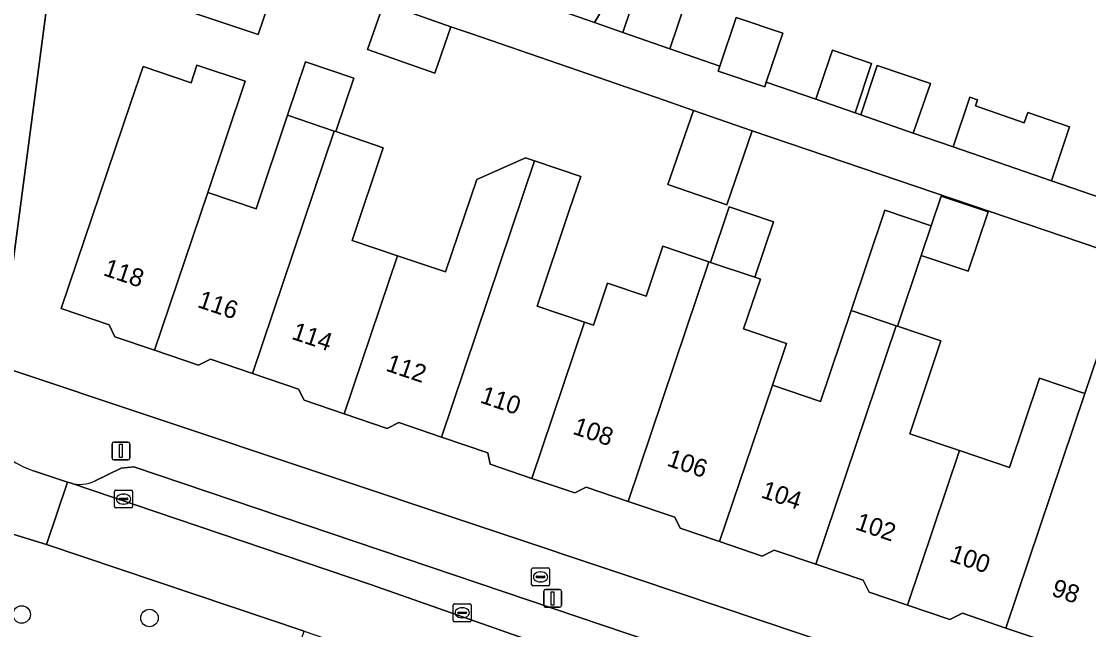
# Model space of a CAD drawing. Extents: x 158086 to 159499, y 382904 to 383981.
# Drawn here: x 158597.7 to 158657.5, y 383370.7 to 383404.7 of the extents above; entities that cross this region are included whole.
import ezdxf

# ---------------------------------------------------------------- set-up
doc = ezdxf.new("R2010")
doc.units = 0
for name, color, linetype in [('IMGEO_Berm_groen', 7, 'Continuous'), ('IMGEO_Boom', 7, 'Continuous'), ('IMGEO_Brandkraan', 7, 'Continuous'), ('IMGEO_Erf', 7, 'Continuous'), ('IMGEO_Kolk', 7, 'Continuous'), ('IMGEO_Lichtmast', 7, 'Continuous'), ('IMGEO_Pand', 7, 'Continuous'), ('IMGEO_Pand_nummerreeks', 7, 'Continuous'), ('IMGEO_Parkeervlak_open', 7, 'Continuous'), ('IMGEO_Rijbaan_lokaal_gesloten', 7, 'Continuous'), ('IMGEO_Rijbaan_lokaal_open', 7, 'Continuous'), ('IMGEO_Voetpad_open', 7, 'Continuous')]:
    doc.layers.add(name, color=color, linetype=linetype)

msp = doc.modelspace()

# ---------------------------------------------------------------- linework, layer by layer
at = {"layer": 'IMGEO_Berm_groen'}
msp.add_lwpolyline([(158613.546, 383370.64), (158599.137, 383375.485), (158596.774, 383376.209), (158594.899, 383369.991), (158600.838, 383368.016), (158611.395, 383364.454)], close=True, dxfattribs=at)
at = {"layer": 'IMGEO_Boom'}
for centre in [(158597.748, 383371.579), (158604.895, 383371.382)]:
    msp.add_circle(centre, 0.489, dxfattribs=at)
at = {"layer": 'IMGEO_Brandkraan'}
for p, q in [((158626.356, 383374.178), (158627.208, 383374.178)), ((158626.281, 383373.252), (158626.281, 383374.104)), ((158626.54, 383373.672), (158626.54, 383373.684)), ((158626.978, 383373.635), (158626.58, 383373.635)), ((158626.583, 383373.721), (158626.981, 383373.721)), ((158626.769, 383373.958), (158626.794, 383373.958)), ((158627.024, 383373.684), (158627.024, 383373.672)), ((158627.282, 383374.104), (158627.282, 383373.252)), ((158627.208, 383373.178), (158626.356, 383373.178)), ((158626.792, 383373.398), (158626.767, 383373.398))]:
    msp.add_line(p, q, dxfattribs=at)
for points in [[(158626.356, 383374.178), (158627.208, 383374.178)], [(158626.281, 383373.252), (158626.281, 383374.104)], [(158627.282, 383374.104), (158627.282, 383373.252)], [(158627.208, 383373.178), (158626.356, 383373.178)]]:
    msp.add_lwpolyline(points, dxfattribs=at)
for centre, radius, start, end in [((158626.358, 383374.102), 0.0765, 91.55205, 178.44795), ((158626.358, 383374.102), 0.0765, 91.55205, 178.44795), ((158627.206, 383374.102), 0.0765, 1.55205, 88.44795), ((158627.206, 383374.102), 0.0765, 1.55205, 88.44795), ((158626.58, 383373.681), 0.0403, 85.87752, 175.75265), ((158626.577, 383373.671), 0.0366, 178.93798, 274.71019), ((158626.981, 383373.678), 0.043, 264.86636, 352.45326), ((158626.985, 383373.683), 0.0386, 1.73085, 96.63898), ((158626.358, 383373.254), 0.0765, 181.55205, 268.44795), ((158626.358, 383373.254), 0.0765, 181.55205, 268.44795), ((158627.206, 383373.254), 0.0765, 271.55205, 358.44795), ((158627.206, 383373.254), 0.0765, 271.55205, 358.44795)]:
    msp.add_arc(centre, radius, start, end, dxfattribs=at)
for centre, major_axis, ratio, start_param, end_param in [((158626.768, 383373.678), (-0.387, 0.002), 0.722429, 4.712389, 7.853982), ((158626.793, 383373.678), (-0.39, 0.002), 0.717154, 1.570796, 4.712389)]:
    msp.add_ellipse(centre, major_axis=major_axis, ratio=ratio, start_param=start_param, end_param=end_param, dxfattribs=at)
at = {"layer": 'IMGEO_Erf'}
msp.add_lwpolyline([(158603.501, 383406.521), (158604.653, 383409.943), (158612.14, 383407.422), (158610.988, 383404)], close=True, dxfattribs=at)
for points in [[(158599.411, 383407.598), (158596.995, 383389.197)], [(158627.114, 383405.615), (158629.804, 383404.67), (158631.251, 383407.137)], [(158634.924, 383405.9), (158634.018, 383403.206), (158636.813, 383402.24), (158637.727, 383404.957), (158640.336, 383404.079), (158639.415, 383401.341), (158642.191, 383400.382), (158642.986, 383402.751), (158643.119, 383403.136), (158645.306, 383402.38), (158644.381, 383399.625), (158644.696, 383399.516), (158645.621, 383402.271), (158648.601, 383401.271), (158647.642, 383398.497), (158649.873, 383397.726), (158650.807, 383400.509), (158651.237, 383400.36), (158651.118, 383400.016), (158653.85, 383399.072), (158654.05, 383399.651), (158656.381, 383398.845), (158655.369, 383395.827), (158658.789, 383394.646)], [(158663.197, 383390.294), (158638.631, 383398.618), (158637.198, 383394.48), (158633.904, 383395.621), (158635.338, 383399.759), (158633.75, 383400.309), (158622.933, 383404.036), (158621.769, 383404.443), (158620.861, 383401.847), (158617.103, 383403.162), (158618.011, 383405.758)], [(158655.453, 383369.93), (158652.826, 383370.82), (158650.399, 383371.642), (158649.685, 383371.29), (158647.319, 383372.091), (158645.168, 383372.82), (158644.833, 383373.499), (158642.184, 383374.396), (158639.863, 383375.182), (158639.184, 383374.846), (158636.8, 383375.654), (158634.6, 383376.399), (158634.297, 383377.013), (158631.682, 383377.899), (158629.339, 383378.693), (158628.692, 383378.373), (158626.294, 383379.185), (158623.961, 383379.976), (158623.834, 383380.616), (158621.235, 383381.497), (158618.846, 383382.306), (158618.189, 383381.982), (158615.795, 383382.793), (158613.555, 383383.552), (158613.245, 383384.18), (158610.66, 383385.056), (158608.319, 383385.849), (158607.643, 383385.515), (158605.184, 383386.348), (158602.967, 383387.099), (158602.637, 383387.766), (158599.949, 383388.677), (158603.855, 383400.204), (158604.536, 383402.212), (158607.222, 383401.306), (158607.556, 383402.298), (158610.255, 383401.388), (158608.16, 383395.174), (158610.858, 383394.264), (158612.619, 383399.487), (158613.626, 383402.473), (158616.325, 383401.563), (158615.318, 383398.576), (158617.983, 383397.678), (158616.235, 383392.495), (158618.778, 383391.637), (158621.463, 383390.732), (158623.208, 383395.906), (158625.936, 383397.111), (158626.441, 383396.94), (158629.031, 383396.063), (158628.389, 383394.159), (158626.586, 383388.811), (158629.239, 383387.917), (158629.736, 383387.749), (158630.531, 383390.109), (158632.686, 383389.384), (158633.624, 383392.167), (158636.2, 383391.299), (158636.301, 383391.265), (158637.346, 383394.365), (158639.817, 383393.533), (158638.772, 383390.432), (158639.084, 383390.327), (158638.144, 383387.54), (158640.539, 383386.731), (158639.753, 383384.403), (158642.447, 383383.495), (158644.156, 383388.566), (158646.047, 383394.178), (158648.646, 383393.302), (158649.208, 383394.969), (158651.829, 383394.085), (158650.71, 383390.765), (158648.089, 383391.648), (158646.755, 383387.69), (158649.191, 383386.869), (158647.442, 383381.681), (158650.234, 383380.739), (158653.026, 383379.798), (158654.711, 383384.796), (158657.249, 383383.94), (158657.989, 383386.136)], [(158596.53, 383385.454), (158632.176, 383373.566), (158717.275, 383344.991)]]:
    msp.add_lwpolyline(points, dxfattribs=at)
at = {"layer": 'IMGEO_Kolk'}
for p, q in [((158602.944, 383377.606), (158602.944, 383378.458)), ((158603.019, 383378.532), (158603.871, 383378.532)), ((158603.945, 383378.458), (158603.945, 383377.606)), ((158603.203, 383378.026), (158603.203, 383378.038)), ((158603.641, 383377.989), (158603.243, 383377.989)), ((158603.246, 383378.075), (158603.644, 383378.075)), ((158603.455, 383377.752), (158603.43, 383377.752)), ((158603.432, 383378.312), (158603.457, 383378.312)), ((158603.687, 383378.038), (158603.687, 383378.026)), ((158603.871, 383377.532), (158603.019, 383377.532)), ((158621.895, 383371.247), (158621.895, 383372.099)), ((158621.97, 383372.173), (158622.822, 383372.173)), ((158622.383, 383371.953), (158622.408, 383371.953)), ((158622.896, 383372.099), (158622.896, 383371.247)), ((158622.822, 383371.173), (158621.97, 383371.173)), ((158622.154, 383371.667), (158622.154, 383371.679)), ((158622.592, 383371.63), (158622.194, 383371.63)), ((158622.197, 383371.716), (158622.595, 383371.716)), ((158622.406, 383371.393), (158622.381, 383371.393)), ((158622.638, 383371.679), (158622.638, 383371.667))]:
    msp.add_line(p, q, dxfattribs=at)
for points in [[(158602.944, 383377.606), (158602.944, 383378.458)], [(158603.019, 383378.532), (158603.871, 383378.532)], [(158603.945, 383378.458), (158603.945, 383377.606)], [(158603.871, 383377.532), (158603.019, 383377.532)], [(158621.895, 383371.247), (158621.895, 383372.099)], [(158621.97, 383372.173), (158622.822, 383372.173)], [(158622.896, 383372.099), (158622.896, 383371.247)], [(158622.822, 383371.173), (158621.97, 383371.173)]]:
    msp.add_lwpolyline(points, dxfattribs=at)
for centre, radius, start, end in [((158603.021, 383378.456), 0.0765, 91.55205, 178.44795), ((158603.021, 383378.456), 0.0765, 91.55205, 178.44795), ((158603.869, 383378.456), 0.0765, 1.55205, 88.44795), ((158603.869, 383378.456), 0.0765, 1.55205, 88.44795), ((158603.243, 383378.035), 0.0403, 85.87752, 175.75265), ((158603.24, 383378.025), 0.0366, 178.93798, 274.71019), ((158603.644, 383378.032), 0.043, 264.86636, 352.45326), ((158603.648, 383378.037), 0.0386, 1.73085, 96.63898), ((158603.021, 383377.608), 0.0765, 181.55205, 268.44795), ((158603.021, 383377.608), 0.0765, 181.55205, 268.44795), ((158603.869, 383377.608), 0.0765, 271.55205, 358.44795), ((158603.869, 383377.608), 0.0765, 271.55205, 358.44795), ((158621.972, 383372.097), 0.0765, 91.55205, 178.44795), ((158621.972, 383372.097), 0.0765, 91.55205, 178.44795), ((158622.82, 383372.097), 0.0765, 1.55205, 88.44795), ((158622.82, 383372.097), 0.0765, 1.55205, 88.44795), ((158621.972, 383371.249), 0.0765, 181.55205, 268.44795), ((158621.972, 383371.249), 0.0765, 181.55205, 268.44795), ((158622.194, 383371.676), 0.0403, 85.87752, 175.75265), ((158622.191, 383371.666), 0.0366, 178.93798, 274.71019), ((158622.595, 383371.673), 0.043, 264.86636, 352.45326), ((158622.599, 383371.678), 0.0386, 1.73085, 96.63898), ((158622.82, 383371.249), 0.0765, 271.55205, 358.44795), ((158622.82, 383371.249), 0.0765, 271.55205, 358.44795)]:
    msp.add_arc(centre, radius, start, end, dxfattribs=at)
for centre, major_axis, ratio, start_param, end_param in [((158603.431, 383378.032), (-0.387, 0.002), 0.722429, 4.712389, 7.853982), ((158603.456, 383378.032), (-0.39, 0.002), 0.717154, 1.570796, 4.712389), ((158622.382, 383371.673), (-0.387, 0.002), 0.722429, 4.712389, 7.853982), ((158622.407, 383371.673), (-0.39, 0.002), 0.717154, 1.570796, 4.712389)]:
    msp.add_ellipse(centre, major_axis=major_axis, ratio=ratio, start_param=start_param, end_param=end_param, dxfattribs=at)
at = {"layer": 'IMGEO_Lichtmast'}
for p, q in [((158602.807, 383380.321), (158602.807, 383381.121)), ((158602.807, 383381.121), (158602.807, 383380.321)), ((158602.907, 383381.221), (158603.697, 383381.221)), ((158603.697, 383381.221), (158602.907, 383381.221)), ((158603.797, 383381.121), (158603.797, 383380.321)), ((158603.797, 383380.321), (158603.797, 383381.121)), ((158603.697, 383380.221), (158602.907, 383380.221)), ((158602.907, 383380.221), (158603.697, 383380.221)), ((158627.06, 383372.978), (158627.85, 383372.978)), ((158627.85, 383372.978), (158627.06, 383372.978)), ((158626.96, 383372.078), (158626.96, 383372.878)), ((158626.96, 383372.878), (158626.96, 383372.078)), ((158627.95, 383372.878), (158627.95, 383372.078)), ((158627.95, 383372.078), (158627.95, 383372.878)), ((158627.85, 383371.978), (158627.06, 383371.978)), ((158627.06, 383371.978), (158627.85, 383371.978))]:
    msp.add_line(p, q, dxfattribs=at)
for points in [[(158603.227, 383381.096), (158603.377, 383381.096), (158603.377, 383380.346), (158603.227, 383380.346), (158603.227, 383381.096)], [(158627.38, 383372.853), (158627.53, 383372.853), (158627.53, 383372.103), (158627.38, 383372.103), (158627.38, 383372.853)]]:
    msp.add_lwpolyline(points, dxfattribs=at)
for centre, start, end in [((158602.907, 383381.121), 90, 180), ((158602.907, 383381.121), 90, 180), ((158603.697, 383381.121), 0, 90), ((158603.697, 383381.121), 360, 90), ((158602.907, 383380.321), 180, 270), ((158602.907, 383380.321), 180, 270), ((158603.697, 383380.321), 270, 0), ((158603.697, 383380.321), 270, 0), ((158627.06, 383372.878), 90, 180), ((158627.06, 383372.878), 90, 180), ((158627.85, 383372.878), 0, 90), ((158627.85, 383372.878), 360, 90), ((158627.06, 383372.078), 180, 270), ((158627.06, 383372.078), 180, 270), ((158627.85, 383372.078), 270, 0), ((158627.85, 383372.078), 270, 0)]:
    msp.add_arc(centre, 0.1, start, end, dxfattribs=at)
at = {"layer": 'IMGEO_Pand'}
for points in [[(158610.988, 383404), (158612.14, 383407.422), (158604.653, 383409.943), (158603.501, 383406.521)], [(158632.288, 383406.788), (158631.251, 383407.137), (158629.804, 383404.67), (158631.388, 383404.115)], [(158634.924, 383405.9), (158632.288, 383406.788), (158631.388, 383404.115), (158634.018, 383403.206)], [(158621.769, 383404.443), (158618.011, 383405.758), (158617.103, 383403.162), (158620.861, 383401.847)], [(158636.813, 383402.24), (158636.718, 383401.958), (158639.327, 383401.08), (158639.415, 383401.341), (158640.336, 383404.079), (158637.727, 383404.957)], [(158644.381, 383399.625), (158645.306, 383402.38), (158643.119, 383403.136), (158642.986, 383402.751), (158642.191, 383400.382)], [(158608.16, 383395.174), (158610.255, 383401.388), (158607.556, 383402.298), (158607.222, 383401.306), (158604.536, 383402.212), (158603.855, 383400.204), (158599.949, 383388.677), (158602.637, 383387.766), (158602.967, 383387.099), (158605.184, 383386.348)], [(158612.619, 383399.487), (158615.23, 383398.606), (158615.318, 383398.576), (158616.325, 383401.563), (158613.626, 383402.473)], [(158648.601, 383401.271), (158645.621, 383402.271), (158644.696, 383399.516), (158647.642, 383398.497)], [(158656.381, 383398.845), (158654.05, 383399.651), (158653.85, 383399.072), (158651.118, 383400.016), (158651.237, 383400.36), (158650.807, 383400.509), (158649.873, 383397.726), (158655.369, 383395.827)], [(158610.66, 383385.056), (158615.23, 383398.606), (158612.619, 383399.487), (158610.858, 383394.264), (158608.16, 383395.174), (158605.184, 383386.348), (158607.643, 383385.515), (158608.319, 383385.849)], [(158638.631, 383398.618), (158635.338, 383399.759), (158633.904, 383395.621), (158637.198, 383394.48)], [(158618.778, 383391.637), (158616.235, 383392.495), (158617.983, 383397.678), (158615.318, 383398.576), (158615.23, 383398.606), (158610.66, 383385.056), (158613.245, 383384.18), (158613.555, 383383.552), (158615.795, 383382.793)], [(158618.778, 383391.637), (158615.795, 383382.793), (158618.189, 383381.982), (158618.846, 383382.306), (158621.235, 383381.497), (158626.441, 383396.94), (158625.936, 383397.111), (158623.208, 383395.906), (158621.463, 383390.732)], [(158626.294, 383379.185), (158629.239, 383387.917), (158626.586, 383388.811), (158628.389, 383394.159), (158629.031, 383396.063), (158626.441, 383396.94), (158621.235, 383381.497), (158623.834, 383380.616), (158623.961, 383379.976)], [(158649.208, 383394.969), (158648.646, 383393.302), (158648.089, 383391.648), (158650.71, 383390.765), (158651.829, 383394.085)], [(158636.301, 383391.265), (158638.772, 383390.432), (158639.817, 383393.533), (158637.346, 383394.365)], [(158648.089, 383391.648), (158648.646, 383393.302), (158646.047, 383394.178), (158644.156, 383388.566), (158646.677, 383387.716), (158646.755, 383387.69)], [(158636.2, 383391.299), (158633.624, 383392.167), (158632.686, 383389.384), (158630.531, 383390.109), (158629.736, 383387.749), (158629.239, 383387.917), (158626.294, 383379.185), (158628.692, 383378.373), (158629.339, 383378.693), (158631.682, 383377.899)], [(158639.753, 383384.403), (158640.539, 383386.731), (158638.144, 383387.54), (158639.084, 383390.327), (158638.772, 383390.432), (158636.301, 383391.265), (158636.2, 383391.299), (158631.682, 383377.899), (158634.297, 383377.013), (158634.6, 383376.399), (158636.8, 383375.654)], [(158646.677, 383387.716), (158644.156, 383388.566), (158642.447, 383383.495), (158639.753, 383384.403), (158636.8, 383375.654), (158639.184, 383374.846), (158639.863, 383375.182), (158642.184, 383374.396)], [(158650.234, 383380.739), (158647.442, 383381.681), (158649.191, 383386.869), (158646.755, 383387.69), (158646.677, 383387.716), (158642.184, 383374.396), (158644.833, 383373.499), (158645.168, 383372.82), (158647.319, 383372.091)], [(158652.826, 383370.82), (158655.453, 383369.93), (158655.573, 383369.327), (158657.835, 383368.561), (158660.725, 383377.14), (158658.08, 383378.031), (158659.16, 383381.236), (158659.97, 383380.963), (158661.333, 383385.008), (158657.989, 383386.136), (158657.249, 383383.94)], [(158647.319, 383372.091), (158649.685, 383371.29), (158650.399, 383371.642), (158652.826, 383370.82), (158657.249, 383383.94), (158654.711, 383384.796), (158653.026, 383379.798), (158650.234, 383380.739)]]:
    msp.add_lwpolyline(points, close=True, dxfattribs=at)
at = {"layer": 'IMGEO_Parkeervlak_open'}
for points in [[(158715.214, 383342.318), (158700.325, 383347.341), (158692.429, 383349.997), (158604.03, 383379.824), (158603.313, 383379.759), (158601.853, 383379.052)], [(158600.461, 383378.93), (158617.257, 383373.254), (158635.273, 383366.93), (158690.269, 383348.66), (158717.644, 383339.402)]]:
    msp.add_lwpolyline(points, dxfattribs=at)
msp.add_arc((158601.001, 383380.775), 1.922, 253.69664, 296.32099, dxfattribs=at)
at = {"layer": 'IMGEO_Rijbaan_lokaal_gesloten'}
msp.add_lwpolyline([(158690.269, 383348.66), (158635.273, 383366.93), (158617.257, 383373.254), (158600.461, 383378.93), (158600.308, 383378.982), (158599.137, 383375.485), (158613.546, 383370.64), (158615.282, 383370.057), (158649.662, 383358.496), (158652.025, 383357.663), (158683.764, 383346.986), (158685.485, 383346.406), (158716.689, 383335.909), (158717.809, 383339.314), (158717.644, 383339.402)], close=True, dxfattribs=at)
at = {"layer": 'IMGEO_Rijbaan_lokaal_open'}
msp.add_lwpolyline([(158596.774, 383376.209), (158599.137, 383375.485), (158600.308, 383378.982), (158598.399, 383379.608)], dxfattribs=at)
msp.add_arc((158600.649, 383385.773), 6.563, 175.48627, 249.95297, dxfattribs=at)
at = {"layer": 'IMGEO_Voetpad_open'}
for points in [[(158632.176, 383373.566), (158596.53, 383385.454), (158596.995, 383389.197), (158599.411, 383407.598), (158596.823, 383407.828), (158595.841, 383399.988), (158595.278, 383395.555), (158594.558, 383389.694), (158594.117, 383386.408), (158594.111, 383386.349), (158594.106, 383386.29)], [(158618.011, 383405.758), (158621.769, 383404.443), (158622.933, 383404.036), (158633.75, 383400.309), (158635.338, 383399.759), (158638.631, 383398.618), (158663.197, 383390.294)], [(158658.789, 383394.646), (158655.369, 383395.827), (158649.873, 383397.726), (158647.642, 383398.497), (158644.696, 383399.516), (158644.381, 383399.625), (158642.191, 383400.382), (158639.415, 383401.341), (158639.327, 383401.08), (158636.718, 383401.958), (158636.813, 383402.24), (158634.018, 383403.206), (158631.388, 383404.115), (158629.804, 383404.67), (158627.114, 383405.615)], [(158598.399, 383379.608), (158600.308, 383378.982), (158600.461, 383378.93)], [(158601.853, 383379.052), (158603.313, 383379.759), (158604.03, 383379.824), (158692.429, 383349.997), (158700.325, 383347.341), (158715.214, 383342.318)], [(158728.113, 383341.477), (158717.275, 383344.991), (158632.176, 383373.566)]]:
    msp.add_lwpolyline(points, dxfattribs=at)
for centre, radius, start, end in [((158600.649, 383385.773), 6.563, 175.48627, 249.95297), ((158601.001, 383380.775), 1.922, 253.69664, 296.32099)]:
    msp.add_arc(centre, radius, start, end, dxfattribs=at)

# ---------------------------------------------------------------- texts
at = {"layer": 'IMGEO_Pand_nummerreeks'}
for s, rotation, p in [('118', 341.34991, (158602.26, 383390.557)), ('116', 341.34991, (158607.529, 383388.778)), ('114', 341.35022, (158612.799, 383386.999)), ('112', 341.34991, (158618.066, 383385.222)), ('110', 341.34991, (158623.343, 383383.441)), ('108', 341.35022, (158628.528, 383381.691)), ('106', 341.35022, (158633.795, 383379.914)), ('104', 341.34991, (158639.066, 383378.135)), ('102', 341.35022, (158644.335, 383376.356)), ('100', 341.34991, (158649.611, 383374.575)), ('98', 341.34991, (158655.319, 383372.649))]:
    msp.add_text(s, height=1, rotation=rotation, dxfattribs=at).set_placement(p)

doc.saveas('drawing.dxf')
